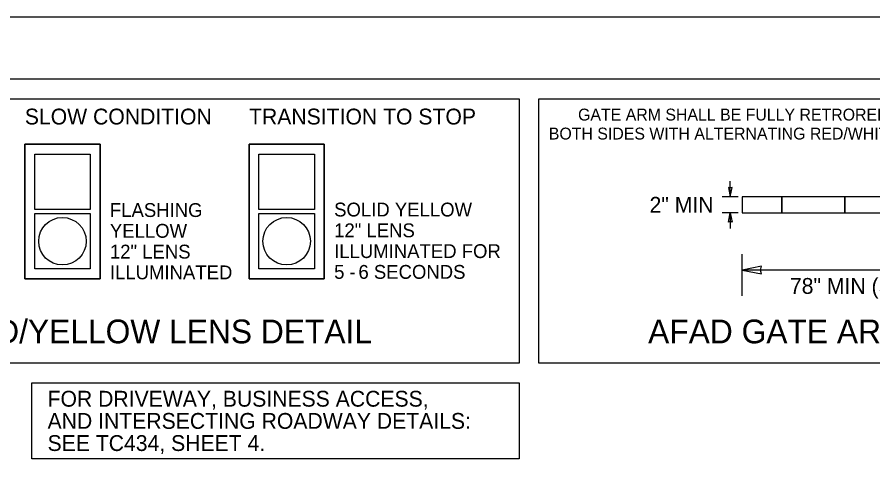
# Model space of a CAD drawing. Extents: x 99999.1 to 100095.7, y 99995 to 100010.7.
# Drawn here: x 100045 to 100049.325, y 100008.42 to 100010.687 of the extents above; entities that cross this region are included whole.
import ezdxf

# ---------------------------------------------------------------- set-up
doc = ezdxf.new("R2010")
doc.units = 0
for name, color, linetype in [('SH_GI_PlotLimits', 7, 'Continuous'), ('SH_GI_SheetBorder', 7, 'Continuous'), ('SH_TI_Tables', 7, 'Continuous'), ('TR_WZ_WorkZoneDetails', 7, 'Continuous')]:
    doc.layers.add(name, color=color, linetype=linetype)

msp = doc.modelspace()

# ---------------------------------------------------------------- linework, layer by layer
at = {"layer": 'SH_GI_PlotLimits'}
msp.add_lwpolyline([(100039.0625, 99999.6875), (100056.0625, 99999.6875), (100056.0625, 100010.6875), (100039.0625, 100010.6875)], close=True, dxfattribs=at)
at = {"layer": 'SH_GI_SheetBorder'}
msp.add_line((100040, 100010.375), (100055.75, 100010.375), dxfattribs=at)
at = {"layer": 'SH_TI_Tables'}
msp.add_lwpolyline([(100045.0739, 100008.839), (100047.5374, 100008.839), (100047.5374, 100008.455), (100045.0739, 100008.455)], close=True, dxfattribs=at)
at = {"layer": 'TR_WZ_WorkZoneDetails'}
for p, q in [((100048.6043, 100009.779), (100048.6043, 100009.859)), ((100048.6443, 100009.779), (100048.5643, 100009.779)), ((100048.6443, 100009.699), (100048.5643, 100009.699)), ((100048.6043, 100009.699), (100048.6043, 100009.619)), ((100048.6643, 100009.279), (100048.6643, 100009.489)), ((100050.4643, 100009.409), (100048.6643, 100009.409))]:
    msp.add_line(p, q, dxfattribs=at)
for points in [[(100043.7984, 100010.275), (100047.5374, 100010.275), (100047.5374, 100008.939), (100043.7984, 100008.939)], [(100047.6374, 100010.275), (100050.9639, 100010.275), (100050.9639, 100008.939), (100047.6374, 100008.939)], [(100045.419, 100010.045), (100045.039, 100010.045), (100045.039, 100009.365), (100045.419, 100009.365)], [(100046.5523, 100010.045), (100046.1723, 100010.045), (100046.1723, 100009.365), (100046.5523, 100009.365)], [(100045.089, 100009.995), (100045.369, 100009.995), (100045.369, 100009.715), (100045.089, 100009.715)], [(100046.2223, 100009.995), (100046.5023, 100009.995), (100046.5023, 100009.715), (100046.2223, 100009.715)], [(100048.6043, 100009.779), (100048.6136, 100009.8262), (100048.6043, 100009.824), (100048.5951, 100009.8262)], [(100045.089, 100009.695), (100045.369, 100009.695), (100045.369, 100009.415), (100045.089, 100009.415)], [(100046.2223, 100009.695), (100046.5023, 100009.695), (100046.5023, 100009.415), (100046.2223, 100009.415)], [(100048.6043, 100009.699), (100048.6136, 100009.6518), (100048.6043, 100009.654), (100048.5951, 100009.6518)], [(100048.6643, 100009.409), (100048.7626, 100009.3897), (100048.7581, 100009.409), (100048.7626, 100009.4283)]]:
    msp.add_lwpolyline(points, close=True, dxfattribs=at)
for points in [[(100045.039, 100010.045), (100045.419, 100010.045), (100045.419, 100009.365), (100045.039, 100009.365), (100045.039, 100010.045)], [(100046.1723, 100010.045), (100046.5523, 100010.045), (100046.5523, 100009.365), (100046.1723, 100009.365), (100046.1723, 100010.045)], [(100045.089, 100009.995), (100045.369, 100009.995), (100045.369, 100009.715), (100045.089, 100009.715), (100045.089, 100009.995)], [(100046.2223, 100009.995), (100046.5023, 100009.995), (100046.5023, 100009.715), (100046.2223, 100009.715), (100046.2223, 100009.995)], [(100048.6643, 100009.699), (100048.8643, 100009.699), (100048.8643, 100009.779), (100048.6643, 100009.779), (100048.6643, 100009.699)], [(100050.4643, 100009.779), (100048.6643, 100009.779), (100048.6643, 100009.699), (100050.4643, 100009.699), (100050.4643, 100009.779)], [(100048.8643, 100009.699), (100049.1843, 100009.699), (100049.1843, 100009.779), (100048.8643, 100009.779), (100048.8643, 100009.699)], [(100049.1843, 100009.699), (100049.5043, 100009.699), (100049.5043, 100009.779), (100049.1843, 100009.779), (100049.1843, 100009.699)], [(100045.089, 100009.695), (100045.369, 100009.695), (100045.369, 100009.415), (100045.089, 100009.415), (100045.089, 100009.695)], [(100046.2223, 100009.695), (100046.5023, 100009.695), (100046.5023, 100009.415), (100046.2223, 100009.415), (100046.2223, 100009.695)]]:
    msp.add_lwpolyline(points, dxfattribs=at)
for centre in [(100045.229, 100009.555), (100046.3623, 100009.555)]:
    msp.add_circle(centre, 0.12, dxfattribs=at)

# ---------------------------------------------------------------- texts
at = {"layer": 'SH_TI_Tables'}
for s, p in [('FOR DRIVEWAY, BUSINESS ACCESS,', (100045.1539, 100008.719)), ('AND INTERSECTING ROADWAY DETAILS:', (100045.1539, 100008.607)), ('SEE TC434, SHEET 4.', (100045.1539, 100008.495))]:
    msp.add_text(s, height=0.08, rotation=360, dxfattribs=at).set_placement(p)
at = {"layer": 'TR_WZ_WorkZoneDetails'}
for s, height, p in [('SLOW CONDITION', 0.08, (100045.039, 100010.145)), ('TRANSITION TO STOP', 0.08, (100046.1723, 100010.145)), ('GATE ARM SHALL BE FULLY RETROREFLECTIVE ON', 0.06, (100047.8352, 100010.165)), ('BOTH SIDES WITH ALTERNATING RED/WHITE SHEETING', 0.06, (100047.6874, 100010.069)), ('FLASHING', 0.07, (100045.469, 100009.6775)), ('SOLID YELLOW', 0.07, (100046.6023, 100009.68)), ('12" LENS ', 0.07, (100046.6023, 100009.575)), ('YELLOW', 0.07, (100045.469, 100009.5725)), ('12" LENS ', 0.07, (100045.469, 100009.4675)), ('ILLUMINATED FOR', 0.07, (100046.6023, 100009.47)), ('ILLUMINATED', 0.07, (100045.469, 100009.3625)), ('5', 0.07, (100046.6023, 100009.365)), ('6 SECONDS', 0.07, (100046.7251, 100009.365)), ('-', 0.07, (100046.6796, 100009.365)), ('78" MIN (SEE NOTE 13)', 0.08, (100048.9061, 100009.289))]:
    msp.add_text(s, height=height, dxfattribs=at).set_placement(p)
for s, height, p in [('2" MIN', 0.08, (100048.1966, 100009.699)), ('AFAD RED/YELLOW LENS DETAIL', 0.12, (100044.1989, 100009.039)), ('AFAD GATE ARM DETAIL', 0.12, (100048.1893, 100009.039))]:
    msp.add_text(s, height=height, rotation=360, dxfattribs=at).set_placement(p)

doc.saveas('drawing.dxf')
